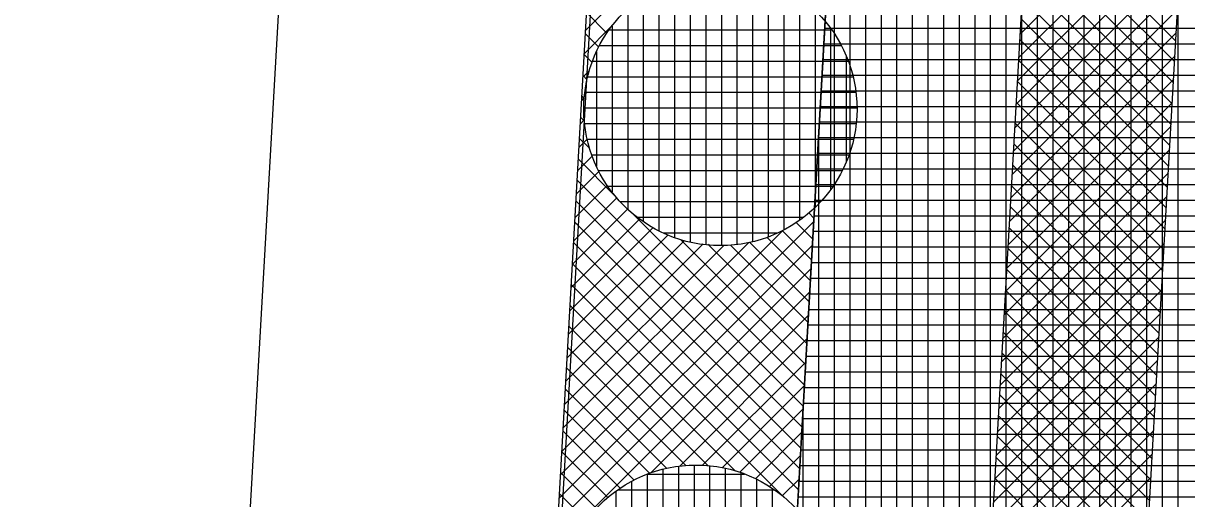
# Model space of a CAD drawing. Extents: x -565346 to -564154, y -1097386 to -1095620.
# Drawn here: x -564307.38 to -564292.48, y -1097205.42 to -1097199.33 of the extents above; entities that cross this region are included whole.
import ezdxf

# ---------------------------------------------------------------- set-up
doc = ezdxf.new("R2010")
doc.units = 0
for name, color, linetype in [('Vrstva 1', 7, 'Continuous'), ('Vrstva 41', 7, 'Continuous'), ('Vrstva 42', 7, 'Continuous'), ('Vrstva 43', 7, 'Continuous'), ('Vrstva 44', 7, 'Continuous')]:
    doc.layers.add(name, color=color, linetype=linetype)

msp = doc.modelspace()

# ---------------------------------------------------------------- linework, layer by layer
at = {"layer": 'Vrstva 1'}
for p, q in [((-564307.09, -1097322.09), (-564296.5, -1097135.53)), ((-564302.81, -1097176.11), (-564305.71, -1097227.33))]:
    msp.add_line(p, q, dxfattribs=at)
at = {"layer": 'Vrstva 41'}
msp.add_lwpolyline([(-564307.383, -1097332.191), (-564304.399, -1097332.838), (-564304.096, -1097322.37), (-564303.226, -1097307.04), (-564296.016, -1097180.02), (-564294.347, -1097150.646), (-564297.42, -1097150.37), (-564307.09, -1097322.09)], close=True, dxfattribs=at)
at = {"layer": 'Vrstva 42'}
for p, q in [((-564296.933, -1097196.168), (-564300.182, -1097199.418)), ((-564292.492, -1097197.344), (-564294.616, -1097199.468)), ((-564292.509, -1097197.644), (-564294.633, -1097199.768)), ((-564294.513, -1097197.658), (-564292.617, -1097199.553)), ((-564292.526, -1097197.943), (-564294.65, -1097200.067)), ((-564294.528, -1097197.925), (-564292.632, -1097199.821)), ((-564292.543, -1097198.243), (-564294.667, -1097200.367)), ((-564294.543, -1097198.193), (-564292.648, -1097200.089)), ((-564292.56, -1097198.543), (-564294.684, -1097200.667)), ((-564294.559, -1097198.46), (-564292.663, -1097200.356)), ((-564294.574, -1097198.728), (-564292.678, -1097200.624)), ((-564292.577, -1097198.843), (-564294.701, -1097200.967)), ((-564294.589, -1097198.996), (-564292.693, -1097200.892)), ((-564300.169, -1097199.189), (-564299.907, -1097199.451)), ((-564292.594, -1097199.143), (-564294.718, -1097201.267)), ((-564294.604, -1097199.263), (-564292.708, -1097201.159)), ((-564299.842, -1097199.36), (-564300.199, -1097199.718)), ((-564300.184, -1097199.457), (-564300.011, -1097199.63)), ((-564292.611, -1097199.443), (-564294.735, -1097201.567)), ((-564294.619, -1097199.531), (-564292.724, -1097201.427)), ((-564300.199, -1097199.724), (-564300.097, -1097199.827)), ((-564292.628, -1097199.743), (-564294.752, -1097201.867)), ((-564300.132, -1097199.933), (-564300.216, -1097200.017)), ((-564294.635, -1097199.799), (-564292.739, -1097201.695)), ((-564300.214, -1097199.992), (-564300.162, -1097200.045)), ((-564292.645, -1097200.042), (-564294.769, -1097202.166)), ((-564294.65, -1097200.066), (-564292.754, -1097201.962)), ((-564300.196, -1097200.28), (-564300.233, -1097200.317)), ((-564300.229, -1097200.26), (-564300.197, -1097200.293)), ((-564292.662, -1097200.342), (-564294.786, -1097202.466)), ((-564294.665, -1097200.334), (-564292.769, -1097202.23)), ((-564300.245, -1097200.528), (-564300.196, -1097200.577)), ((-564300.196, -1097200.564), (-564300.25, -1097200.617)), ((-564292.679, -1097200.642), (-564294.803, -1097202.766)), ((-564294.68, -1097200.602), (-564292.784, -1097202.497)), ((-564300.16, -1097200.81), (-564300.266, -1097200.916)), ((-564300.26, -1097200.796), (-564300.128, -1097200.927)), ((-564292.696, -1097200.942), (-564294.82, -1097203.066)), ((-564294.695, -1097200.869), (-564292.8, -1097202.765)), ((-564300.094, -1097201.027), (-564300.283, -1097201.216)), ((-564300.275, -1097201.063), (-564299.803, -1097201.535)), ((-564294.711, -1097201.137), (-564292.815, -1097203.033)), ((-564300.008, -1097201.224), (-564300.3, -1097201.516)), ((-564292.713, -1097201.242), (-564294.837, -1097203.366)), ((-564299.903, -1097201.402), (-564300.317, -1097201.816)), ((-564300.29, -1097201.331), (-564297.39, -1097204.231)), ((-564294.726, -1097201.405), (-564292.83, -1097203.3)), ((-564299.781, -1097201.562), (-564300.334, -1097202.115)), ((-564292.73, -1097201.542), (-564294.854, -1097203.666)), ((-564299.642, -1097201.707), (-564300.351, -1097202.415)), ((-564300.305, -1097201.599), (-564297.405, -1097204.498)), ((-564294.741, -1097201.672), (-564292.845, -1097203.568)), ((-564297.256, -1097201.866), (-564300.503, -1097205.113)), ((-564299.488, -1097201.836), (-564300.368, -1097202.715)), ((-564300.32, -1097201.867), (-564297.421, -1097204.766)), ((-564299.565, -1097201.773), (-564297.375, -1097203.963)), ((-564297.481, -1097201.877), (-564297.269, -1097202.089)), ((-564297.321, -1097201.755), (-564297.254, -1097201.822)), ((-564292.747, -1097201.842), (-564294.871, -1097203.966)), ((-564297.648, -1097201.975), (-564300.486, -1097204.813)), ((-564299.316, -1097201.946), (-564300.385, -1097203.014)), ((-564297.66, -1097201.981), (-564297.284, -1097202.357)), ((-564294.756, -1097201.94), (-564292.86, -1097203.836)), ((-564297.273, -1097202.166), (-564300.52, -1097205.412)), ((-564298.092, -1097202.136), (-564300.469, -1097204.513)), ((-564298.41, -1097202.172), (-564300.452, -1097204.213)), ((-564298.673, -1097202.151), (-564300.435, -1097203.914)), ((-564298.914, -1097202.11), (-564300.418, -1097203.614)), ((-564299.126, -1097202.038), (-564300.401, -1097203.314)), ((-564300.335, -1097202.134), (-564297.436, -1097205.033)), ((-564298.957, -1097202.098), (-564297.36, -1097203.695)), ((-564298.615, -1097202.157), (-564297.345, -1097203.428)), ((-564298.323, -1097202.167), (-564297.329, -1097203.16)), ((-564298.075, -1097202.132), (-564297.314, -1097202.892)), ((-564297.857, -1097202.067), (-564297.299, -1097202.625)), ((-564292.764, -1097202.141), (-564294.888, -1097204.265)), ((-564294.771, -1097202.208), (-564292.876, -1097204.103)), ((-564297.29, -1097202.466), (-564300.536, -1097205.712)), ((-564300.35, -1097202.402), (-564297.451, -1097205.301)), ((-564292.781, -1097202.441), (-564294.905, -1097204.565)), ((-564294.787, -1097202.475), (-564292.891, -1097204.371)), ((-564297.307, -1097202.765), (-564300.553, -1097206.012)), ((-564300.365, -1097202.67), (-564297.637, -1097205.398)), ((-564292.798, -1097202.741), (-564294.922, -1097204.865)), ((-564294.802, -1097202.743), (-564292.906, -1097204.639)), ((-564300.38, -1097202.938), (-564298.257, -1097205.061)), ((-564297.324, -1097203.065), (-564299.343, -1097205.085)), ((-564292.815, -1097203.041), (-564294.939, -1097205.165)), ((-564294.817, -1097203.011), (-564292.921, -1097204.906)), ((-564300.395, -1097203.205), (-564298.608, -1097204.993)), ((-564297.341, -1097203.365), (-564298.974, -1097204.998)), ((-564292.832, -1097203.341), (-564294.956, -1097205.465)), ((-564294.832, -1097203.278), (-564292.936, -1097205.174)), ((-564300.41, -1097203.473), (-564298.893, -1097204.991)), ((-564297.358, -1097203.665), (-564298.682, -1097204.988)), ((-564292.849, -1097203.641), (-564294.973, -1097205.765)), ((-564294.847, -1097203.546), (-564292.951, -1097205.442)), ((-564300.425, -1097203.741), (-564299.141, -1097205.025)), ((-564294.863, -1097203.813), (-564292.967, -1097205.709)), ((-564297.375, -1097203.965), (-564298.428, -1097205.018)), ((-564292.866, -1097203.941), (-564294.99, -1097206.065)), ((-564300.441, -1097204.009), (-564299.359, -1097205.09)), ((-564294.878, -1097204.081), (-564292.982, -1097205.977)), ((-564297.392, -1097204.265), (-564298.204, -1097205.077)), ((-564292.883, -1097204.241), (-564295.007, -1097206.365)), ((-564300.456, -1097204.276), (-564299.556, -1097205.176)), ((-564294.893, -1097204.349), (-564292.997, -1097206.245)), ((-564300.471, -1097204.544), (-564299.735, -1097205.28)), ((-564297.409, -1097204.565), (-564298.004, -1097205.159)), ((-564292.9, -1097204.54), (-564295.024, -1097206.664)), ((-564294.908, -1097204.616), (-564293.012, -1097206.512)), ((-564300.486, -1097204.812), (-564299.896, -1097205.402)), ((-564297.426, -1097204.864), (-564297.823, -1097205.261)), ((-564292.917, -1097204.84), (-564295.041, -1097206.964)), ((-564294.923, -1097204.884), (-564293.027, -1097206.78)), ((-564300.501, -1097205.08), (-564300.041, -1097205.54)), ((-564292.934, -1097205.14), (-564295.058, -1097207.264)), ((-564294.938, -1097205.152), (-564293.043, -1097207.048)), ((-564297.443, -1097205.164), (-564297.659, -1097205.38)), ((-564300.516, -1097205.347), (-564300.17, -1097205.693))]:
    msp.add_line(p, q, dxfattribs=at)
msp.add_lwpolyline([(-564300.922, -1097310.531), (-564298.925, -1097310.644), (-564291.523, -1097180.275), (-564289.854, -1097150.901), (-564291.851, -1097150.788), (-564293.52, -1097180.162), (-564300.73, -1097307.182)], close=True, dxfattribs=at)
at = {"layer": 'Vrstva 43'}
for p, q in [((-564292.59, -1097243.184), (-564292.59, -1097110.785)), ((-564292.79, -1097246.707), (-564292.79, -1097114.305)), ((-564292.99, -1097250.23), (-564292.99, -1097117.825)), ((-564293.19, -1097253.754), (-564293.19, -1097121.345)), ((-564293.39, -1097257.278), (-564293.39, -1097124.865)), ((-564293.59, -1097260.802), (-564293.59, -1097128.385)), ((-564293.79, -1097264.325), (-564293.79, -1097131.905)), ((-564293.99, -1097267.849), (-564293.99, -1097135.425)), ((-564294.19, -1097271.373), (-564294.19, -1097138.944)), ((-564294.39, -1097274.897), (-564294.39, -1097151.403)), ((-564294.59, -1097278.421), (-564294.59, -1097154.926)), ((-564294.79, -1097281.945), (-564294.79, -1097158.449)), ((-564294.99, -1097285.469), (-564294.99, -1097161.972)), ((-564295.19, -1097288.993), (-564295.19, -1097165.495)), ((-564295.39, -1097292.517), (-564295.39, -1097169.017)), ((-564295.59, -1097296.041), (-564295.59, -1097172.54)), ((-564295.79, -1097299.565), (-564295.79, -1097176.063)), ((-564295.99, -1097303.088), (-564295.99, -1097179.586)), ((-564296.19, -1097306.612), (-564296.19, -1097183.108)), ((-564296.39, -1097310.136), (-564296.39, -1097186.631)), ((-564296.59, -1097313.66), (-564296.59, -1097190.154)), ((-564296.79, -1097317.184), (-564296.79, -1097193.677)), ((-564296.99, -1097320.708), (-564296.99, -1097197.2)), ((-564297.114, -1097199.39), (-564290.104, -1097199.39)), ((-564297.126, -1097199.59), (-564290.115, -1097199.59)), ((-564297.137, -1097199.79), (-564290.127, -1097199.79)), ((-564297.148, -1097199.99), (-564290.138, -1097199.99)), ((-564297.16, -1097200.19), (-564290.149, -1097200.19)), ((-564297.171, -1097200.39), (-564290.161, -1097200.39)), ((-564297.182, -1097200.59), (-564290.172, -1097200.59)), ((-564297.194, -1097200.79), (-564290.183, -1097200.79)), ((-564297.19, -1097322.532), (-564297.19, -1097200.722)), ((-564297.205, -1097200.99), (-564290.195, -1097200.99)), ((-564297.217, -1097201.19), (-564290.206, -1097201.19)), ((-564297.228, -1097201.39), (-564290.218, -1097201.39)), ((-564297.239, -1097201.59), (-564290.229, -1097201.59)), ((-564297.251, -1097201.79), (-564290.24, -1097201.79)), ((-564297.262, -1097201.99), (-564290.252, -1097201.99)), ((-564297.273, -1097202.19), (-564290.263, -1097202.19)), ((-564297.285, -1097202.39), (-564290.274, -1097202.39)), ((-564297.296, -1097202.59), (-564290.286, -1097202.59)), ((-564297.307, -1097202.79), (-564290.297, -1097202.79)), ((-564297.319, -1097202.99), (-564290.308, -1097202.99)), ((-564297.33, -1097203.19), (-564290.32, -1097203.19)), ((-564297.341, -1097203.39), (-564290.331, -1097203.39)), ((-564297.353, -1097203.59), (-564290.342, -1097203.59)), ((-564297.364, -1097203.79), (-564290.354, -1097203.79)), ((-564297.376, -1097203.99), (-564290.365, -1097203.99)), ((-564297.39, -1097322.908), (-564297.39, -1097204.245)), ((-564297.387, -1097204.19), (-564290.376, -1097204.19)), ((-564297.398, -1097204.39), (-564290.388, -1097204.39)), ((-564297.41, -1097204.59), (-564290.399, -1097204.59)), ((-564297.421, -1097204.79), (-564290.411, -1097204.79)), ((-564297.432, -1097204.99), (-564290.422, -1097204.99)), ((-564297.444, -1097205.19), (-564290.433, -1097205.19)), ((-564297.455, -1097205.39), (-564290.445, -1097205.39))]:
    msp.add_line(p, q, dxfattribs=at)
msp.add_lwpolyline([(-564283.37, -1096906.18), (-564284.87, -1096930.83), (-564282.373, -1096930.972), (-564294.286, -1097140.634), (-564296.782, -1097140.492), (-564297.42, -1097150.37), (-564294.347, -1097150.646), (-564303.226, -1097307.04), (-564304.096, -1097322.37), (-564304.399, -1097332.838), (-564302.848, -1097333.175), (-564297.082, -1097322.329), (-564293.197, -1097253.877), (-564289.027, -1097180.417), (-564287.358, -1097151.043), (-564285.364, -1097151.156), (-564284.798, -1097141.172), (-564286.791, -1097141.059), (-564274.888, -1096931.397), (-564272.899, -1096931.51), (-564271.475, -1096906.55)], dxfattribs=at)
at = {"layer": 'Vrstva 44'}
for p, q in [((-564298.84, -1097198.72), (-564298.84, -1097202.13)), ((-564298.64, -1097198.686), (-564298.64, -1097202.163)), ((-564298.44, -1097198.675), (-564298.44, -1097202.172)), ((-564298.24, -1097198.688), (-564298.24, -1097202.159)), ((-564298.04, -1097198.725), (-564298.04, -1097202.124)), ((-564299.24, -1097198.862), (-564299.24, -1097201.986)), ((-564299.04, -1097198.778), (-564299.04, -1097202.07)), ((-564297.84, -1097198.787), (-564297.84, -1097202.064)), ((-564297.64, -1097198.874), (-564297.64, -1097201.973)), ((-564299.44, -1097198.982), (-564299.44, -1097201.866)), ((-564297.44, -1097198.998), (-564297.44, -1097201.85)), ((-564299.64, -1097199.14), (-564299.64, -1097201.707)), ((-564297.24, -1097199.163), (-564297.24, -1097201.685)), ((-564299.877, -1097199.41), (-564297.027, -1097199.41)), ((-564299.84, -1097199.361), (-564299.84, -1097201.486)), ((-564297.04, -1097199.393), (-564297.04, -1097201.457)), ((-564299.998, -1097199.61), (-564296.904, -1097199.61)), ((-564300.04, -1097199.691), (-564300.04, -1097201.157)), ((-564296.84, -1097199.744), (-564296.84, -1097201.101)), ((-564300.089, -1097199.81), (-564296.815, -1097199.81)), ((-564300.151, -1097200.01), (-564296.753, -1097200.01)), ((-564300.187, -1097200.21), (-564296.715, -1097200.21)), ((-564300.199, -1097200.41), (-564296.703, -1097200.41)), ((-564300.19, -1097200.61), (-564296.713, -1097200.61)), ((-564300.158, -1097200.81), (-564296.747, -1097200.81)), ((-564300.099, -1097201.01), (-564296.804, -1097201.01)), ((-564300.013, -1097201.21), (-564296.889, -1097201.21)), ((-564299.896, -1097201.41), (-564297.008, -1097201.41)), ((-564299.736, -1097201.61), (-564297.165, -1097201.61)), ((-564299.519, -1097201.81), (-564297.385, -1097201.81)), ((-564299.187, -1097202.01), (-564297.714, -1097202.01)), ((-564298.99, -1097205.001), (-564298.99, -1097208.469)), ((-564298.79, -1097204.986), (-564298.79, -1097208.483)), ((-564298.59, -1097204.994), (-564298.59, -1097208.474)), ((-564299.39, -1097205.101), (-564299.39, -1097208.367)), ((-564299.388, -1097205.1), (-564298.142, -1097205.1)), ((-564299.19, -1097205.039), (-564299.19, -1097208.43)), ((-564298.39, -1097205.025), (-564298.39, -1097208.442)), ((-564298.19, -1097205.083), (-564298.19, -1097208.386)), ((-564299.762, -1097205.3), (-564297.763, -1097205.3)), ((-564299.59, -1097205.194), (-564299.59, -1097208.275)), ((-564297.99, -1097205.166), (-564297.99, -1097208.304)), ((-564297.79, -1097205.28), (-564297.79, -1097208.186)), ((-564299.79, -1097205.319), (-564299.79, -1097208.149))]:
    msp.add_line(p, q, dxfattribs=at)
for centre in [(-564298.452, -1097200.424), (-564298.763, -1097206.734)]:
    msp.add_circle(centre, 1.75, dxfattribs=at)

doc.saveas('drawing.dxf')
